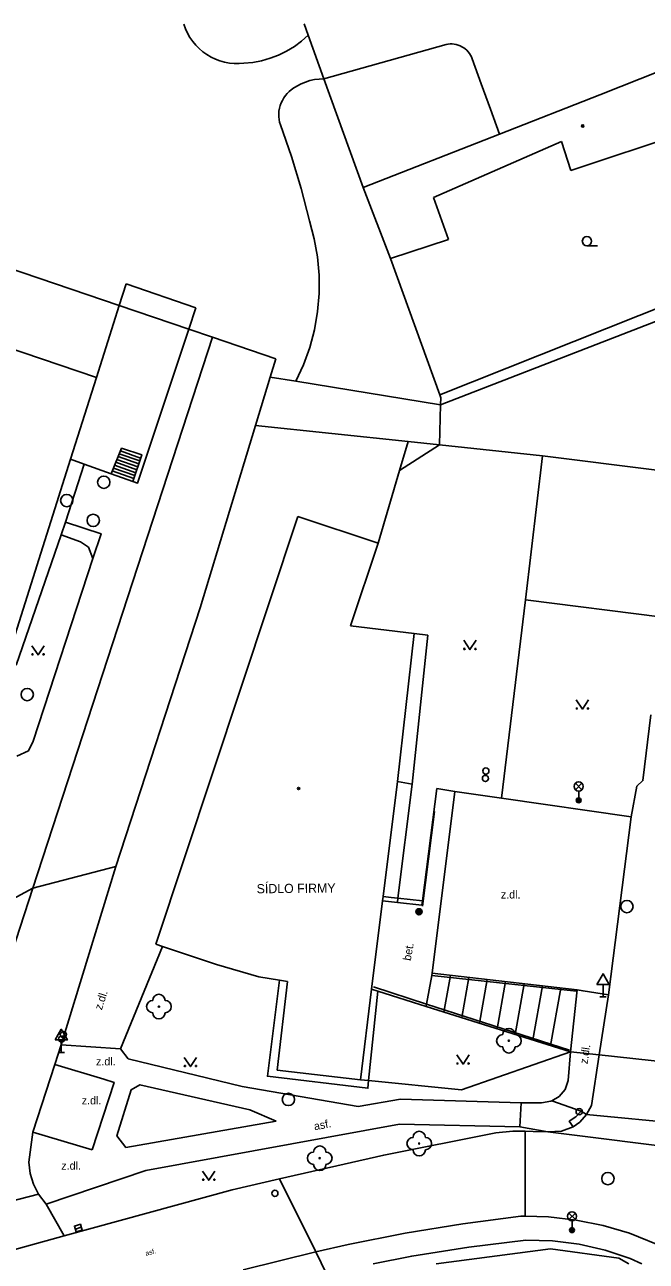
# Model space of a CAD drawing. Extents: x -596229 to -595156, y -1161237 to -1159376.
# Drawn here: x -595951.6 to -595901.1, y -1160021.5 to -1159921.1 of the extents above; entities that cross this region are included whole.
import ezdxf

# ---------------------------------------------------------------- set-up
doc = ezdxf.new("R2010")
doc.units = 0
for name, color, linetype in [('Level 22', 7, 'Continuous'), ('Level 25', 7, 'Continuous'), ('Level 27', 7, 'Continuous'), ('Level 28', 7, 'Continuous'), ('Level 33', 7, 'Continuous'), ('Level 34', 7, 'Continuous'), ('Level 36', 7, 'Continuous'), ('Level 39', 7, 'Continuous'), ('Specificka linie pasportu komunikaci', 7, 'Continuous'), ('TM - budovy zdene_ betonove - VP', 7, 'Continuous'), ('TM - chodniky - VP', 7, 'Continuous'), ('TM - komunikace - VP', 7, 'Continuous'), ('TM - letecke snimky - pomocna linie', 7, 'Continuous'), ('TM - plot drateny_ kovovy - VP', 7, 'Continuous'), ('TM - plot zdeny_ ohradni zed - VP', 7, 'Continuous'), ('TM - popis objektu', 7, 'Continuous'), ('TM - popis povrchu', 7, 'Continuous'), ('TM - rozhrani mezi zpev. plochami mezi sebou - VP', 7, 'Continuous'), ('TM - rozhrani ploch obecne - VP', 7, 'Continuous'), ('TM - schody - VP', 7, 'Continuous'), ('TM - zabradli - VP', 7, 'Continuous')]:
    doc.layers.add(name, color=color, linetype=linetype)

msp = doc.modelspace()

# ---------------------------------------------------------------- linework, layer by layer
at = {"layer": 'Level 22'}
for centre in [(-595940.68, -1160000.81), (-595912.26, -1160003.58), (-595919.54, -1160011.93), (-595927.62, -1160013.12)]:
    msp.add_circle(centre, 0.05, dxfattribs=at)
for centre, start, end in [((-595941.18, -1160000.81), 90, 270), ((-595940.68, -1160000.31), 0, 180), ((-595940.18, -1160000.81), 270, 90), ((-595940.68, -1160001.31), 180, 0), ((-595912.76, -1160003.58), 90, 270), ((-595912.26, -1160003.08), 0, 180), ((-595911.76, -1160003.58), 270, 90), ((-595912.26, -1160004.08), 180, 0), ((-595920.04, -1160011.93), 90, 270), ((-595919.54, -1160011.43), 0, 180), ((-595919.04, -1160011.93), 270, 90), ((-595927.62, -1160012.62), 0, 180), ((-595919.54, -1160012.43), 180, 0), ((-595928.12, -1160013.12), 90, 270), ((-595927.12, -1160013.12), 270, 90), ((-595927.62, -1160013.62), 180, 0)]:
    msp.add_arc(centre, 0.5, start, end, dxfattribs=at)
at = {"layer": 'Level 25'}
for radius in [0.25, 0.2, 0.15, 0.1, 0.05]:
    msp.add_circle((-595919.56, -1159993.11), radius, dxfattribs=at)
at = {"layer": 'Level 27'}
msp.add_line((-595947.47, -1160018.87), (-595946.99, -1160018.73), dxfattribs=at)
msp.add_lwpolyline([(-595947.4, -1160019.11), (-595946.92, -1160018.97), (-595947.06, -1160018.49), (-595947.54, -1160018.63)], close=True, dxfattribs=at)
for centre in [(-595945.16, -1159958.23), (-595948.17, -1159959.71), (-595946.02, -1159961.32), (-595951.38, -1159975.47), (-595902.67, -1159992.68), (-595930.17, -1160008.35), (-595904.22, -1160014.78)]:
    msp.add_circle(centre, 0.5, dxfattribs=at)
at = {"layer": 'Level 28'}
for centre in [(-595914.16, -1159982.28), (-595914.13, -1159981.67), (-595948.59, -1160003.45), (-595948.44, -1160003.08), (-595906.55, -1160009.34), (-595931.26, -1160015.97)]:
    msp.add_circle(centre, 0.25, dxfattribs=at)
at = {"layer": 'Level 33'}
for p, q in [((-595906.85, -1159983.2), (-595906.32, -1159982.67)), ((-595906.85, -1159982.67), (-595906.32, -1159983.2)), ((-595906.59, -1159983.31), (-595906.59, -1159984.06)), ((-595907.39, -1160018.1), (-595906.86, -1160017.57)), ((-595907.39, -1160017.57), (-595906.86, -1160018.1)), ((-595907.13, -1160018.21), (-595907.13, -1160018.96))]:
    msp.add_line(p, q, dxfattribs=at)
for centre, radius in [((-595906.59, -1159982.93), 0.375), ((-595906.59, -1159984.06), 0.2), ((-595906.59, -1159984.06), 0.145), ((-595906.59, -1159984.06), 0.0876), ((-595907.13, -1160017.84), 0.375), ((-595907.13, -1160018.96), 0.2), ((-595907.13, -1160018.96), 0.145), ((-595907.13, -1160018.96), 0.0876)]:
    msp.add_circle(centre, radius, dxfattribs=at)
at = {"layer": 'Level 34'}
for p, q in [((-595904.61, -1159999), (-595904.61, -1160000.02)), ((-595904.86, -1160000.02), (-595904.36, -1160000.02)), ((-595948.61, -1160003.51), (-595948.61, -1160004.53)), ((-595948.86, -1160004.53), (-595948.36, -1160004.53))]:
    msp.add_line(p, q, dxfattribs=at)
for points in [[(-595905.11, -1159999), (-595904.11, -1159999), (-595904.61, -1159998.14)], [(-595949.11, -1160003.51), (-595948.11, -1160003.51), (-595948.61, -1160002.65)]]:
    msp.add_lwpolyline(points, close=True, dxfattribs=at)
at = {"layer": 'Level 36'}
msp.add_line((-595905.92, -1159939.02), (-595905.05, -1159939.02), dxfattribs=at)
for points in [[(-595915.92, -1159971.06), (-595915.42, -1159971.81), (-595914.92, -1159971.06)], [(-595951, -1159971.5), (-595950.5, -1159972.25), (-595950, -1159971.5)], [(-595906.79, -1159975.9), (-595906.29, -1159976.65), (-595905.79, -1159975.9)], [(-595938.62, -1160004.93), (-595938.12, -1160005.68), (-595937.62, -1160004.93)], [(-595916.48, -1160004.73), (-595915.98, -1160005.48), (-595915.48, -1160004.73)], [(-595937.13, -1160014.16), (-595936.63, -1160014.91), (-595936.13, -1160014.16)]]:
    msp.add_lwpolyline(points, dxfattribs=at)
for centre, radius in [((-595905.92, -1159938.65), 0.375), ((-595950.95, -1159972.2), 0.05), ((-595950.05, -1159972.2), 0.05), ((-595915.87, -1159971.76), 0.05), ((-595914.97, -1159971.76), 0.05), ((-595906.74, -1159976.6), 0.05), ((-595905.84, -1159976.6), 0.05), ((-595916.43, -1160005.43), 0.05), ((-595915.53, -1160005.43), 0.05), ((-595938.57, -1160005.63), 0.05), ((-595937.67, -1160005.63), 0.05), ((-595937.08, -1160014.86), 0.05), ((-595936.18, -1160014.86), 0.05)]:
    msp.add_circle(centre, radius, dxfattribs=at)
at = {"layer": 'Level 39'}
for centre, radius in [((-595906.26, -1159929.29), 0.09), ((-595906.26, -1159929.29), 0.0398), ((-595929.34, -1159983.1), 0.09), ((-595929.34, -1159983.1), 0.0398)]:
    msp.add_circle(centre, radius, dxfattribs=at)
at = {"layer": 'Specificka linie pasportu komunikaci'}
for points in [[(-595921.3, -1159982.53), (-595920.1, -1159982.74)], [(-595950.92, -1159991.18), (-595944.18, -1159989.44)], [(-595958.76, -1159998.13), (-595957.32, -1159998.63), (-595955.85, -1159993.85), (-595950.92, -1159991.18)], [(-595921.27, -1159992), (-595921.82, -1159991.94), (-595922.47, -1159991.87)], [(-595919.28, -1159992.23), (-595921.27, -1159992)], [(-595906.71, -1159999.45), (-595906.23, -1159999.54), (-595904.18, -1159999.84)], [(-595906.4, -1160009.29), (-595908.77, -1160008.46)], [(-595905.95, -1160009.58), (-595898.03, -1160010.32)], [(-595910.94, -1160017.83), (-595910.94, -1160010.93)], [(-595897.2, -1160012.48), (-595909.09, -1160010.97)], [(-595930.9, -1160014.79), (-595927.93, -1160020.71)], [(-595960.01, -1160018.5), (-595950.45, -1160016.05)], [(-595927.93, -1160020.71), (-595927.07, -1160022.52)]]:
    msp.add_lwpolyline(points, dxfattribs=at)
at = {"layer": 'TM - budovy zdene_ betonove - VP'}
for points in [[(-595904.88, -1159926.76), (-595899.88, -1159924.8)], [(-595913.03, -1159929.96), (-595904.88, -1159926.76)], [(-595924.1, -1159934.3), (-595913.03, -1159929.96)], [(-595898.09, -1159929.89), (-595907.22, -1159932.91)], [(-595907.98, -1159930.55), (-595918.37, -1159935.09)], [(-595907.22, -1159932.91), (-595907.98, -1159930.55)], [(-595921.87, -1159940.05), (-595924.1, -1159934.3)], [(-595918.37, -1159935.09), (-595917.16, -1159938.52)], [(-595917.16, -1159938.52), (-595921.87, -1159940.05)], [(-595954.37, -1159940.32), (-595943.9, -1159943.88)], [(-595945.75, -1159949.71), (-595943.9, -1159943.88)], [(-595945.75, -1159949.71), (-595947.86, -1159956.36)], [(-595910.91, -1159967.77), (-595909.54, -1159956.08)], [(-595909.54, -1159956.08), (-595890.95, -1159958.42)], [(-595947.86, -1159956.36), (-595955.26, -1159979.69)], [(-595929.41, -1159961), (-595940.93, -1159995.74)], [(-595922.88, -1159963.16), (-595929.41, -1159961)], [(-595925.12, -1159969.9), (-595922.88, -1159963.16)], [(-595899.77, -1159969.18), (-595910.91, -1159967.77)], [(-595919.95, -1159970.52), (-595925.12, -1159969.9)], [(-595921.3, -1159982.53), (-595919.95, -1159970.52)], [(-595921.3, -1159982.53), (-595922.47, -1159991.87)], [(-595922.51, -1159992.22), (-595923.41, -1159999.4)], [(-595922.47, -1159991.87), (-595922.51, -1159992.22)], [(-595940.93, -1159995.74), (-595940.38, -1159995.92)], [(-595940.38, -1159995.92), (-595936.01, -1159997.4), (-595932.58, -1159998.39), (-595930.88, -1159998.66)], [(-595930.24, -1159998.76), (-595931.07, -1160005.97)], [(-595930.88, -1159998.66), (-595930.24, -1159998.76)], [(-595924.32, -1160006.75), (-595923.41, -1159999.4)], [(-595931.07, -1160005.97), (-595924.32, -1160006.75)]]:
    msp.add_lwpolyline(points, dxfattribs=at)
at = {"layer": 'TM - chodniky - VP'}
for points in [[(-595907.26, -1160004.48), (-595907.44, -1160006.8)], [(-595907.44, -1160006.8), (-595907.69, -1160007.53), (-595908.18, -1160008.12), (-595908.77, -1160008.46)], [(-595924.5, -1160008.93), (-595921.05, -1160008.33)], [(-595911.27, -1160008.61), (-595921.05, -1160008.33)], [(-595908.77, -1160008.46), (-595908.84, -1160008.5), (-595909.6, -1160008.62), (-595911.27, -1160008.61)], [(-595943.37, -1160012.24), (-595931.16, -1160010.1)], [(-595941.74, -1160014.11), (-595921.14, -1160010.36), (-595911.36, -1160010.56)], [(-595911.36, -1160010.56), (-595909.09, -1160010.97)], [(-595902.4, -1160021.27), (-595904.45, -1160020.59), (-595906.56, -1160020.11), (-595908.71, -1160019.84), (-595910.87, -1160019.78), (-595915.52, -1160020.34), (-595920.15, -1160021.07), (-595923.28, -1160021.69)], [(-595901.47, -1160021.69), (-595902.4, -1160021.27)]]:
    msp.add_lwpolyline(points, dxfattribs=at)
at = {"layer": 'TM - komunikace - VP'}
for points in [[(-595917.8, -1159951.93), (-595892.53, -1159942.15), (-595867.11, -1159932.82)], [(-595917.89, -1159955.2), (-595917.8, -1159951.93)], [(-595909.54, -1159956.08), (-595917.89, -1159955.2)], [(-595902.32, -1159985.4), (-595901.86, -1159982.92), (-595901.37, -1159982.45), (-595900.73, -1159977.11)], [(-595916.65, -1159983.33), (-595912.85, -1159983.88)], [(-595912.85, -1159983.88), (-595902.32, -1159985.4)], [(-595940.38, -1159995.92), (-595943.81, -1160004.24)], [(-595904.93, -1160004.73), (-595904.18, -1159999.84)], [(-595949.13, -1160005.5), (-595948.61, -1160003.9)], [(-595948.61, -1160003.9), (-595943.81, -1160004.24)], [(-595945.15, -1160006.71), (-595949.13, -1160005.5)], [(-595905.55, -1160008.83), (-595904.93, -1160004.73)], [(-595905.55, -1160008.83), (-595905.95, -1160009.58)], [(-595905.95, -1160009.58), (-595906.5, -1160010.2), (-595907.04, -1160010.57)], [(-595951.26, -1160013.44), (-595950.92, -1160011)], [(-595950.92, -1160011), (-595946.11, -1160012.43)], [(-595930.9, -1160014.79), (-595922.42, -1160012.87), (-595913.33, -1160011.07), (-595911.95, -1160010.92), (-595910.94, -1160010.93)], [(-595910.94, -1160010.93), (-595910.29, -1160010.94), (-595909.09, -1160010.97)], [(-595907.04, -1160010.57), (-595907.98, -1160010.92), (-595909.09, -1160010.97)], [(-595950.45, -1160016.05), (-595950.86, -1160015.23), (-595951.13, -1160014.35), (-595951.26, -1160013.44)], [(-595948.38, -1160019.43), (-595934.74, -1160015.68), (-595930.9, -1160014.79)], [(-595949.83, -1160016.84), (-595950.45, -1160016.05)], [(-595948.38, -1160019.43), (-595949.83, -1160016.84)], [(-595910.94, -1160017.83), (-595911.28, -1160017.82), (-595915.99, -1160018.44), (-595920.67, -1160019.22), (-595925.32, -1160020.14), (-595927.93, -1160020.71)], [(-595902.45, -1160019.22), (-595904.6, -1160018.59), (-595906.8, -1160018.14), (-595909.04, -1160017.88), (-595910.94, -1160017.83)], [(-595889.69, -1160025.3), (-595890.52, -1160024.77), (-595893.43, -1160023.24), (-595896.4, -1160021.8), (-595899.4, -1160020.46), (-595902.45, -1160019.22)], [(-595927.93, -1160020.71), (-595933.83, -1160022.19)]]:
    msp.add_lwpolyline(points, dxfattribs=at)
at = {"layer": 'TM - letecke snimky - pomocna linie'}
for points in [[(-595933.78, -1159924.2), (-595934.17, -1159924.23), (-595934.57, -1159924.22), (-595934.96, -1159924.18), (-595935.35, -1159924.11), (-595935.73, -1159924.01), (-595936.09, -1159923.87), (-595936.45, -1159923.7), (-595936.79, -1159923.5), (-595937.11, -1159923.27), (-595937.41, -1159923.01), (-595937.68, -1159922.73), (-595937.94, -1159922.43), (-595938.16, -1159922.1), (-595938.35, -1159921.76), (-595938.52, -1159921.4), (-595938.65, -1159921.03)], [(-595928.56, -1159921.92), (-595929.1, -1159922.41), (-595929.68, -1159922.84), (-595930.31, -1159923.22), (-595930.96, -1159923.54), (-595931.64, -1159923.8), (-595932.34, -1159924), (-595933.06, -1159924.13), (-595933.78, -1159924.2)], [(-595927.28, -1159925.46), (-595917.35, -1159922.67)], [(-595917.35, -1159922.67), (-595917.19, -1159922.64), (-595917.02, -1159922.63), (-595916.86, -1159922.63), (-595916.69, -1159922.65), (-595916.53, -1159922.68), (-595916.37, -1159922.72), (-595916.22, -1159922.78), (-595916.07, -1159922.86), (-595915.93, -1159922.94), (-595915.8, -1159923.04), (-595915.67, -1159923.15), (-595915.56, -1159923.27), (-595915.46, -1159923.4), (-595915.37, -1159923.54), (-595915.29, -1159923.69), (-595915.23, -1159923.84)], [(-595915.23, -1159923.84), (-595914.5, -1159925.88), (-595913.76, -1159927.92), (-595913.03, -1159929.96)], [(-595930.1, -1159926.5), (-595929.8, -1159926.26), (-595929.48, -1159926.06), (-595929.14, -1159925.88), (-595928.78, -1159925.73), (-595928.42, -1159925.61), (-595928.04, -1159925.53), (-595927.66, -1159925.48), (-595927.28, -1159925.46)], [(-595930.82, -1159929.21), (-595930.88, -1159928.99), (-595930.92, -1159928.77), (-595930.94, -1159928.54), (-595930.94, -1159928.31), (-595930.93, -1159928.08), (-595930.89, -1159927.86), (-595930.83, -1159927.64), (-595930.75, -1159927.42), (-595930.65, -1159927.22), (-595930.54, -1159927.02), (-595930.41, -1159926.83), (-595930.26, -1159926.66), (-595930.1, -1159926.5)], [(-595928.44, -1159937.01), (-595929.12, -1159934.37), (-595929.91, -1159931.77), (-595930.82, -1159929.21)], [(-595929.56, -1159950.03), (-595928.94, -1159948.68), (-595928.43, -1159947.28), (-595928.05, -1159945.84), (-595927.79, -1159944.37), (-595927.66, -1159942.89), (-595927.67, -1159941.4), (-595927.8, -1159939.92), (-595928.06, -1159938.45), (-595928.44, -1159937.01)], [(-595929.56, -1159950.03), (-595931.64, -1159949.69)], [(-595917.8, -1159951.93), (-595929.56, -1159950.03)], [(-595921.14, -1159957.26), (-595917.89, -1159955.2)], [(-595920.45, -1159954.93), (-595917.89, -1159955.2)], [(-595948.27, -1159961.46), (-595946.74, -1159956.76)], [(-595948.63, -1159962.49), (-595948.27, -1159961.46)], [(-595946.04, -1159964.43), (-595945.38, -1159962.41), (-595948.27, -1159961.46)], [(-595943.81, -1160004.24), (-595943.17, -1160005.06), (-595933.92, -1160007.29), (-595924.5, -1160008.93)], [(-595907.26, -1160004.48), (-595916.11, -1160007.57), (-595923.65, -1160006.82)], [(-595904.93, -1160004.73), (-595907.26, -1160004.48)], [(-595897.51, -1160006.61), (-595899.2, -1160005.35), (-595904.93, -1160004.73)], [(-595945.15, -1160006.71), (-595944.32, -1160006.97), (-595946.11, -1160012.43)], [(-595931.16, -1160010.1), (-595933.31, -1160009.18), (-595942.23, -1160007.15), (-595942.94, -1160007.56), (-595944.09, -1160011.31), (-595943.37, -1160012.24)], [(-595923.65, -1160006.82), (-595924.32, -1160006.75)], [(-595941.74, -1160014.11), (-595949.83, -1160016.84)]]:
    msp.add_lwpolyline(points, dxfattribs=at)
at = {"layer": 'TM - plot drateny_ kovovy - VP'}
for points in [[(-595928.56, -1159921.92), (-595928.89, -1159921.01)], [(-595927.28, -1159925.46), (-595928.56, -1159921.92)], [(-595924.1, -1159934.3), (-595927.28, -1159925.46)], [(-595917.87, -1159951.14), (-595921.87, -1159940.05)], [(-595918.17, -1160021.69), (-595908.87, -1160020.47), (-595903.33, -1160021.25), (-595902.52, -1160021.69)]]:
    msp.add_lwpolyline(points, dxfattribs=at)
at = {"layer": 'TM - plot zdeny_ ohradni zed - VP'}
msp.add_lwpolyline([(-595877.27, -1159934.97), (-595917.87, -1159951.14)], dxfattribs=at)
at = {"layer": 'TM - rozhrani mezi zpev. plochami mezi sebou - VP'}
for points in [[(-595936.34, -1159946.45), (-595950.92, -1159991.18)], [(-595936.34, -1159946.45), (-595931.19, -1159948.2)], [(-595931.19, -1159948.2), (-595931.64, -1159949.69)], [(-595931.64, -1159949.69), (-595932.83, -1159953.62)], [(-595932.83, -1159953.62), (-595937.32, -1159968.42)], [(-595937.32, -1159968.42), (-595944.18, -1159989.44)], [(-595944.18, -1159989.44), (-595948.61, -1160003.9)], [(-595950.92, -1159991.18), (-595953.67, -1159999.61)], [(-595949.13, -1160005.5), (-595950.92, -1160011)], [(-595911.27, -1160008.61), (-595911.36, -1160010.56)], [(-595907.04, -1160010.57), (-595907.35, -1160010.12), (-595906.83, -1160009.75), (-595906.4, -1160009.29)], [(-595906.4, -1160009.29), (-595905.95, -1160009.58)], [(-595948.38, -1160019.43), (-595954.86, -1160021.21)]]:
    msp.add_lwpolyline(points, dxfattribs=at)
at = {"layer": 'TM - rozhrani ploch obecne - VP'}
for points in [[(-595943.33, -1159942.1), (-595943.9, -1159943.88)], [(-595943.33, -1159942.1), (-595937.67, -1159944.06)], [(-595943.9, -1159943.88), (-595938.25, -1159945.8)], [(-595937.67, -1159944.06), (-595938.25, -1159945.8)], [(-595945.75, -1159949.71), (-595956.22, -1159946.16)], [(-595942.79, -1159958.16), (-595942.41, -1159958.29), (-595938.25, -1159945.8)], [(-595938.25, -1159945.8), (-595936.34, -1159946.45)], [(-595917.87, -1159951.14), (-595917.79, -1159951.37)], [(-595917.8, -1159951.93), (-595917.79, -1159951.37)], [(-595920.45, -1159954.93), (-595932.83, -1159953.62)], [(-595921.14, -1159957.26), (-595920.45, -1159954.93)], [(-595942.79, -1159958.16), (-595942.08, -1159955.99), (-595943.71, -1159955.46), (-595944.57, -1159957.53)], [(-595947.86, -1159956.36), (-595946.74, -1159956.76)], [(-595946.74, -1159956.76), (-595944.57, -1159957.53)], [(-595922.88, -1159963.16), (-595921.14, -1159957.26)], [(-595944.57, -1159957.53), (-595942.79, -1159958.16)], [(-595952.28, -1159973.08), (-595948.63, -1159962.49)], [(-595948.63, -1159962.49), (-595947.04, -1159963.06), (-595946.4, -1159963.5), (-595946.04, -1159964.43)], [(-595946.04, -1159964.43), (-595950.89, -1159979.24), (-595951.28, -1159980.05), (-595952.23, -1159980.48)], [(-595912.85, -1159983.88), (-595910.91, -1159967.77)], [(-595920.1, -1159982.74), (-595918.84, -1159970.65)], [(-595918.84, -1159970.65), (-595919.95, -1159970.52)], [(-595921.27, -1159992), (-595920.1, -1159982.74)], [(-595918.11, -1159983.09), (-595919.28, -1159992.23)], [(-595918.49, -1159998.1), (-595916.65, -1159983.33)], [(-595916.65, -1159983.33), (-595918.11, -1159983.09)], [(-595902.32, -1159985.4), (-595904.18, -1159999.84)], [(-595921.31, -1159992.36), (-595922.51, -1159992.22)], [(-595921.31, -1159992.36), (-595921.27, -1159992)], [(-595919.32, -1159992.58), (-595921.31, -1159992.36)], [(-595919.28, -1159992.23), (-595919.32, -1159992.58)], [(-595918.52, -1159998.27), (-595918.94, -1160000.6)], [(-595918.49, -1159998.1), (-595918.52, -1159998.27)], [(-595906.71, -1159999.45), (-595918.49, -1159998.1)], [(-595923.65, -1160006.82), (-595923.71, -1160007.44), (-595931.87, -1160006.46), (-595930.88, -1159998.66)], [(-595923.41, -1159999.4), (-595922.89, -1159999.56)], [(-595906.71, -1159999.45), (-595907.26, -1160004.48)], [(-595922.89, -1159999.56), (-595923.65, -1160006.82)], [(-595922.89, -1159999.56), (-595918.97, -1160000.8)], [(-595918.94, -1160000.6), (-595918.97, -1160000.8)], [(-595918.97, -1160000.8), (-595907.26, -1160004.48)]]:
    msp.add_lwpolyline(points, dxfattribs=at)
at = {"layer": 'TM - schody - VP'}
for points in [[(-595943.99, -1159956.14), (-595942.32, -1159956.73)], [(-595943.9, -1159955.91), (-595942.24, -1159956.49)], [(-595943.8, -1159955.68), (-595942.17, -1159956.26)], [(-595944.47, -1159957.3), (-595942.71, -1159957.92)], [(-595944.38, -1159957.07), (-595942.63, -1159957.68)], [(-595944.28, -1159956.83), (-595942.56, -1159957.45)], [(-595944.18, -1159956.6), (-595942.48, -1159957.21)], [(-595944.09, -1159956.37), (-595942.4, -1159956.97)], [(-595917, -1159998.27), (-595917.53, -1160001.25)], [(-595915.5, -1159998.44), (-595916.09, -1160001.7)], [(-595914.01, -1159998.61), (-595914.64, -1160002.16)], [(-595912.52, -1159998.78), (-595913.2, -1160002.61)], [(-595911.02, -1159998.96), (-595911.76, -1160003.07)], [(-595909.53, -1159999.13), (-595910.31, -1160003.52)], [(-595908.04, -1159999.3), (-595908.87, -1160003.97)]]:
    msp.add_lwpolyline(points, dxfattribs=at)
at = {"layer": 'TM - zabradli - VP'}
for points in [[(-595918.29, -1159984.96), (-595919.27, -1159992.66)], [(-595906.78, -1159999.56), (-595918.52, -1159998.27)], [(-595923.25, -1159999.21), (-595918.94, -1160000.6)], [(-595918.94, -1160000.6), (-595907.34, -1160004.35)]]:
    msp.add_lwpolyline(points, dxfattribs=at)

# ---------------------------------------------------------------- texts
at = {"layer": 'TM - popis objektu'}
msp.add_text('SÍDLO FIRMY', height=0.75, rotation=0.51, dxfattribs=at).set_placement((-595932.74, -1159991.61))
at = {"layer": 'TM - popis povrchu'}
for p in [(-595912.91, -1159992.03), (-595945.79, -1160005.58), (-595946.95, -1160008.75), (-595948.61, -1160014.05)]:
    msp.add_text('z.dl.', height=0.65, dxfattribs=at).set_placement(p)
for s, height, rotation, p in [('bet.', 0.65, 80.07, (-595920.23, -1159997.12)), ('z.dl.', 0.65, 72.16, (-595945.32, -1160001.13)), ('z.dl.', 0.65, 81.62, (-595905.87, -1160005.5)), ('asf.', 0.65, 10.98, (-595928.03, -1160010.86)), ('asf.', 0.4, 15.5725, (-595941.73, -1160021.06))]:
    msp.add_text(s, height=height, rotation=rotation, dxfattribs=at).set_placement(p)

doc.saveas('drawing.dxf')
